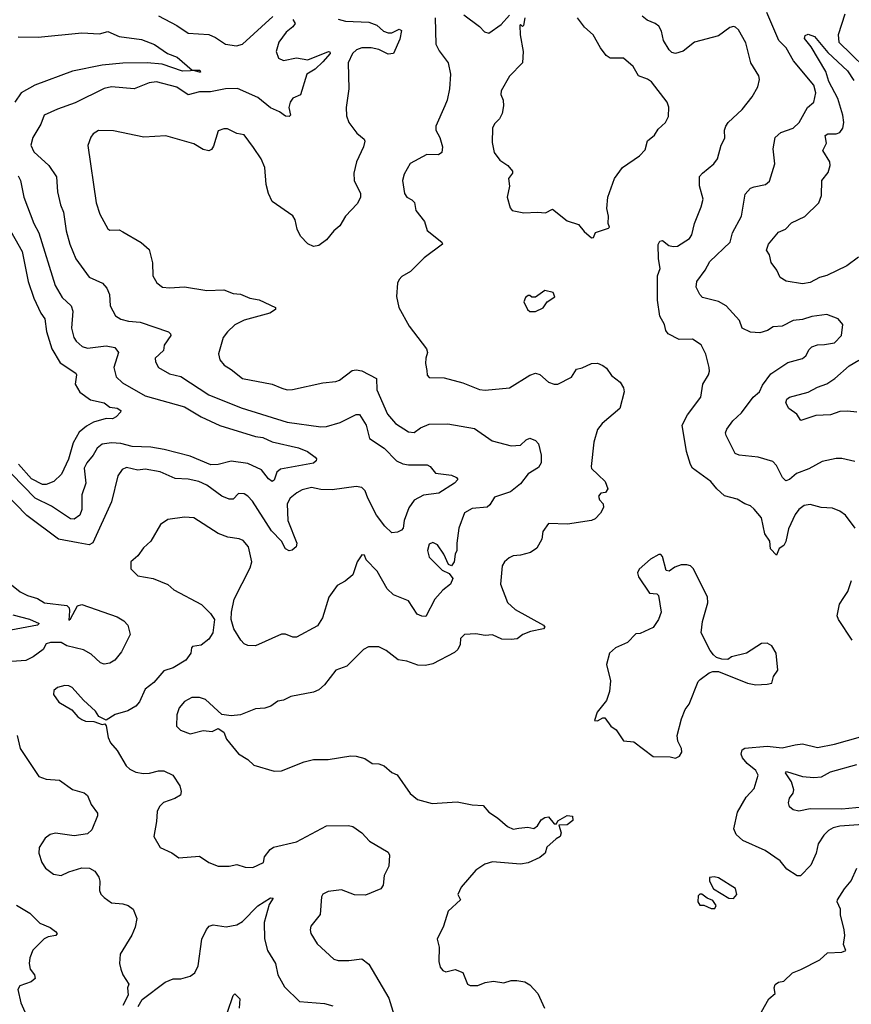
# Model space of a CAD drawing. Extents: x 2133489 to 2292442, y 756223 to 916462.
# Tile 292 of 463: x 2190682 to 2195136, y 890947 to 896216. Entities that reach past the tile are written whole.
import ezdxf

# ---------------------------------------------------------------- set-up
doc = ezdxf.new("R2010")
doc.units = 0

msp = doc.modelspace()

# ---------------------------------------------------------------- linework, layer by layer
at = {"layer": '0CON20XD'}
for points in [[(2191425, 896236.2), (2191523.9, 896183.9), (2191585, 896143.1), (2191695, 896135.8), (2191731.2, 896121.2), (2191785, 896084.2), (2191844.3, 896075.7), (2191875.5, 896084.5), (2192037.8, 896232.2)], [(2192906.8, 896225), (2192910.6, 896085), (2192929.3, 896049.3), (2192977.1, 895985), (2192990, 895925), (2192984.2, 895845), (2192971.9, 895785), (2192959.4, 895755), (2192910, 895645), (2192911.4, 895625), (2192931.9, 895585), (2192945.8, 895535), (2192943.8, 895505), (2192925, 895492), (2192863.3, 895495), (2192773.2, 895446.8), (2192741.3, 895388.7), (2192732.9, 895355), (2192742.5, 895285), (2192755, 895266.2), (2192782.3, 895252.3), (2192797, 895237), (2192803.8, 895195), (2192850, 895135), (2192865, 895087.5), (2192943.3, 895025), (2192946.7, 895015), (2192848.7, 894941.3), (2192775, 894868), (2192728.8, 894841.2), (2192714.2, 894825.8), (2192706.2, 894805), (2192700, 894735), (2192713.3, 894675), (2192768.6, 894575), (2192861.4, 894455), (2192866.9, 894435), (2192856.9, 894405), (2192855.5, 894375.5), (2192862.3, 894337.7), (2192865, 894312.5), (2192875, 894301.2), (2192955, 894298.8), (2193055, 894272.2), (2193145, 894237.3), (2193175, 894232.7), (2193305, 894245.6), (2193415, 894313.5), (2193445, 894323.3), (2193467.3, 894317.3), (2193515, 894276.4), (2193545, 894264.5), (2193565, 894264.5), (2193637.3, 894302.7), (2193665, 894345.6), (2193695, 894351.8), (2193745, 894376.5), (2193776.7, 894376.7), (2193805.5, 894365.5), (2193825, 894351.2), (2193851.1, 894311.1), (2193898.8, 894275), (2193915.6, 894245.6), (2193919.2, 894225), (2193895.8, 894135), (2193801.4, 894055), (2193776.6, 894023.4), (2193757.1, 893955), (2193741.9, 893825), (2193745, 893814), (2193780.5, 893780.5), (2193817.5, 893745), (2193832.5, 893705), (2193820, 893685), (2193795, 893682.5), (2193781.2, 893665), (2193786.4, 893646.4), (2193807.5, 893625), (2193808.8, 893605), (2193793.3, 893575), (2193763.3, 893545), (2193745, 893536.2), (2193616.1, 893516.1), (2193515, 893520), (2193483, 893477), (2193478, 893435), (2193452.1, 893387.9), (2193417.5, 893365), (2193365, 893349.2), (2193325, 893345.7), (2193303.3, 893335), (2193278.8, 893315), (2193266.6, 893293.4), (2193256.8, 893195), (2193295, 893097.5), (2193335, 893059.5), (2193486.7, 892975), (2193493.8, 892965), (2193488, 892955), (2193417.6, 892942.4), (2193376.7, 892925), (2193346.8, 892903.2), (2193315, 892899.2), (2193265, 892900.8), (2193215, 892924.3), (2193175, 892920.6), (2193125, 892928.6), (2193065, 892925.7), (2193042.5, 892905), (2193041.2, 892871.2), (2193029.4, 892845), (2193011.2, 892828.8), (2192895, 892767.8), (2192855, 892760), (2192815, 892760.9), (2192755, 892782.2), (2192709.2, 892790.8), (2192645, 892840.6), (2192605, 892860), (2192551.2, 892858.8), (2192523.8, 892845), (2192435, 892755.8), (2192375, 892734.4), (2192314.3, 892655.7), (2192285, 892629.2), (2192255, 892617.1), (2192135, 892594.2), (2192095, 892573.8), (2192065, 892568.8), (2192027.3, 892542.7), (2191995, 892531.4), (2191945, 892528.6), (2191865, 892496.2), (2191815, 892490), (2191765, 892496.7), (2191677.7, 892577.7), (2191645, 892588), (2191605, 892588), (2191565, 892567.5), (2191536.6, 892533.4), (2191523.3, 892495), (2191522.5, 892435), (2191543.5, 892413.5), (2191595, 892394), (2191665, 892411.2), (2191713, 892407), (2191745, 892422.5), (2191775, 892402.5), (2191790, 892365), (2191855, 892286.2), (2191905, 892256.2), (2191935.7, 892225.7), (2192045, 892193.8), (2192085, 892196.7), (2192205, 892244), (2192255, 892256), (2192335, 892256.2), (2192455, 892275.8), (2192485, 892274.2), (2192531.2, 892261.2), (2192570, 892235), (2192605, 892233.3), (2192635, 892223.3), (2192675, 892187.5), (2192704.1, 892174.1), (2192773.8, 892073.8), (2192813.2, 892043.2), (2192891.7, 892021.7), (2193025, 892030.8), (2193105, 892014.2), (2193165, 892011.2), (2193194.7, 891974.7), (2193241.2, 891945), (2193295, 891898), (2193325, 891884.3), (2193355, 891889.2), (2193403.8, 891893.8), (2193435, 891886.7), (2193455, 891902.5), (2193475, 891933.3), (2193495, 891946.2), (2193515, 891950), (2193545, 891912.5), (2193557.5, 891912.5), (2193565, 891927.5), (2193615, 891956.2), (2193643, 891953), (2193645, 891930), (2193615, 891907.5), (2193570, 891905), (2193582.5, 891865), (2193577.5, 891845), (2193555, 891832.5), (2193505, 891786.7), (2193496.2, 891755), (2193467.4, 891732.6), (2193405, 891704.4), (2193365, 891696.7), (2193215, 891708.9), (2193173.7, 891696.3), (2193125, 891664), (2193045.8, 891574.2), (2193028, 891535), (2193043.3, 891505), (2192976.9, 891445), (2192952.5, 891365), (2192918, 891295), (2192928.3, 891251.7), (2192926.2, 891175), (2192934, 891145), (2192947.7, 891127.7), (2192965, 891121.2), (2193015, 891133.3), (2193055, 891117.5), (2193080, 891055), (2193095, 891046.7), (2193135, 891047.5), (2193175, 891063.3), (2193219.3, 891070.7), (2193275, 891061.2), (2193315, 891073.3), (2193345, 891073.8), (2193387, 891067), (2193415, 891051.2), (2193457.5, 891005), (2193492.9, 890925)], [(2193061.4, 896241.4), (2193145, 896180), (2193171.2, 896151.2), (2193195, 896144.2), (2193260.3, 896189.7), (2193305, 896240)], [(2193387.5, 896225), (2193380, 896185), (2193375, 896180), (2193365, 896190), (2193360, 896185), (2193362.5, 896135), (2193378.9, 896045), (2193375.6, 895985), (2193305, 895913.8), (2193261.2, 895835), (2193258.8, 895815), (2193271.2, 895785), (2193273.3, 895755), (2193266.4, 895713.6), (2193252.5, 895685), (2193225, 895657.5), (2193214.2, 895635.8), (2193211.7, 895558.3), (2193223.8, 895505), (2193254.3, 895464.3), (2193295.8, 895435.8), (2193322, 895405), (2193322, 895395), (2193300, 895365), (2193306.2, 895325), (2193293.3, 895265), (2193308.3, 895208.3), (2193320, 895195), (2193382.4, 895182.4), (2193455, 895185.7), (2193498.8, 895181.2), (2193535, 895202.5), (2193615, 895140), (2193675, 895120), (2193705, 895082.5), (2193745, 895047.5), (2193755, 895050), (2193765, 895077.5), (2193835, 895100), (2193840, 895105), (2193833.3, 895125), (2193835.8, 895165), (2193826.7, 895205), (2193832.5, 895265), (2193867.5, 895365), (2193911.2, 895425), (2194002.3, 895487.7), (2194031.7, 895518.3), (2194045, 895567.5), (2194081.7, 895598.3), (2194100.9, 895629.1), (2194140, 895665), (2194157, 895697), (2194157.7, 895747.7), (2194148.8, 895775), (2194065, 895882.9), (2194045, 895896.7), (2193996.2, 895915), (2193967.5, 895965), (2193915, 896010), (2193845, 896010), (2193823.3, 896023.3), (2193792, 896065), (2193753.8, 896135), (2193706.1, 896176.1), (2193668.8, 896225)], [(2194331.9, 895215), (2194341.9, 895255), (2194323, 895327), (2194323.6, 895376.4), (2194338, 895395), (2194399.2, 895445), (2194419.4, 895470.6), (2194439.4, 895545), (2194457.6, 895582.4), (2194457.1, 895625), (2194463.1, 895645), (2194475.8, 895665), (2194550.8, 895735), (2194605, 895802), (2194634.5, 895855.5), (2194643.3, 895895), (2194639.6, 895915), (2194597.8, 895985), (2194571.7, 896091.7), (2194530.7, 896160.7), (2194515, 896176.2), (2194505, 896180), (2194485, 896174), (2194425, 896130), (2194295.5, 896094.5), (2194235, 896046.7), (2194195, 896034.4), (2194175, 896040.8), (2194160, 896055), (2194130, 896105), (2194118.9, 896155), (2194105, 896181.2), (2194085, 896195.8), (2194042.6, 896212.6), (2194016, 896235)], [(2195155, 893850.6), (2195085, 893866.9), (2195055, 893866.7), (2194979.2, 893850.8), (2194908.7, 893811.3), (2194842.7, 893787.3), (2194805, 893755.7), (2194785, 893747.5), (2194767.1, 893765), (2194735, 893830.8), (2194715, 893851.4), (2194637.5, 893875), (2194535.5, 893885.5), (2194513.8, 893895), (2194465, 893990), (2194461.5, 894005), (2194468.6, 894025), (2194501.2, 894068.8), (2194548.5, 894111.5), (2194609.4, 894195), (2194643.5, 894225), (2194660, 894260), (2194705, 894321.1), (2194795, 894381.9), (2194875, 894402.5), (2194892.4, 894417.6), (2194909.3, 894450.7), (2194925, 894465.8), (2194954.5, 894475.5), (2194991.7, 894478.3), (2195045, 894486.7), (2195082.9, 894525), (2195090, 894585), (2195065.6, 894615.6), (2195005, 894637.8), (2194925, 894628.1), (2194875, 894612), (2194825, 894606), (2194765, 894576.2), (2194717.7, 894572.3), (2194687.6, 894552.4), (2194645, 894540), (2194595, 894543.1), (2194550.8, 894565), (2194537.1, 894605), (2194464.8, 894684.8), (2194425, 894707.8), (2194339.1, 894729.1), (2194323.8, 894745), (2194304.5, 894784.5), (2194308.6, 894815), (2194353.1, 894875), (2194378.6, 894921.4), (2194487.8, 895025), (2194499.5, 895075), (2194548.5, 895165), (2194568, 895282), (2194595, 895314.3), (2194615, 895321.9), (2194675.7, 895334.3), (2194698.3, 895351.7), (2194725.7, 895445), (2194718.1, 895525), (2194727.5, 895585), (2194758.5, 895611.5), (2194823.8, 895635), (2194856, 895665), (2194900.8, 895745), (2194934.3, 895775), (2194946, 895825), (2194935, 895865.6), (2194826.4, 895995), (2194787.1, 896065), (2194747.9, 896105), (2194683.5, 896255)], [(2195100.7, 896245), (2195065.9, 896135), (2195068, 896095), (2195275, 895896.4)], [(2192145, 896216.9), (2192157.5, 896195), (2192145, 896177.3), (2192110.3, 896149.7), (2192070.8, 896095), (2192056.2, 896045), (2192069.1, 896009.1), (2192095, 895996.4), (2192165, 896011.1), (2192225, 896000.8), (2192335.4, 896045.4), (2192343.6, 896043.6), (2192344.2, 896035), (2192305, 895990.5), (2192265, 895950.4), (2192220.8, 895925), (2192186.1, 895813.9), (2192145, 895796.2), (2192130, 895775), (2192124.2, 895745), (2192133.3, 895705), (2192125, 895696.7), (2192105, 895700), (2192073, 895723), (2192025, 895744.6), (2191958.4, 895798.4), (2191848.1, 895848.1), (2191785, 895845.7), (2191705, 895829.5), (2191645, 895830), (2191585, 895812.7), (2191524.1, 895854.1), (2191415, 895882.5), (2191375, 895877.3), (2191295, 895846.4), (2191175, 895856.2), (2191135, 895848.2), (2190979.2, 895770.8), (2190885, 895737.5), (2190814.2, 895705), (2190795, 895656.2), (2190752.1, 895585), (2190742.9, 895545), (2190758, 895508), (2190838.1, 895435), (2190880, 895375), (2190885.7, 895294.3), (2190900.6, 895225), (2190916.4, 895185), (2190931.8, 895085), (2190951.2, 895015), (2190983.9, 894935), (2191055, 894838.6), (2191125.3, 894805.3), (2191149.5, 894779.5), (2191163.8, 894745), (2191166.7, 894685), (2191195, 894630.8), (2191225, 894613.6), (2191265, 894602.9), (2191327.1, 894597.1), (2191478.8, 894545), (2191490, 894535), (2191491.4, 894525), (2191455.7, 894474.3), (2191452.9, 894445), (2191408, 894405), (2191410, 894385), (2191426, 894355), (2191485, 894321.1), (2191545, 894305.5), (2191695, 894208.5), (2191868.3, 894138.3), (2192115, 894061.5), (2192295, 894036.4), (2192325, 894039.1), (2192399.2, 894060.8), (2192485, 894102.5), (2192502, 894102), (2192538.2, 894045), (2192555, 893974.4), (2192635, 893923.2), (2192701.1, 893855), (2192735, 893838.8), (2192765, 893834.2), (2192865, 893834.2), (2192881.2, 893825), (2192908.8, 893788.8), (2192995, 893777.9), (2193021.2, 893765), (2193028.8, 893755), (2193010, 893735), (2192927.4, 893682.6), (2192845, 893671.9), (2192795, 893644), (2192767.1, 893602.9), (2192740.8, 893535), (2192735.8, 893495), (2192726.8, 893483.2), (2192705, 893472.9), (2192675, 893470), (2192636.9, 893505), (2192593.8, 893565), (2192546.9, 893655), (2192533.1, 893695), (2192515, 893711.8), (2192485, 893718.1), (2192355, 893699.7), (2192295, 893700.6), (2192245, 893711.8), (2192195, 893699.4), (2192165.7, 893684.3), (2192130, 893655), (2192114.7, 893625), (2192118.9, 893535), (2192167.1, 893415), (2192162.5, 893395), (2192142.4, 893377.6), (2192125, 893372.9), (2192105, 893384.3), (2192084.4, 893425), (2192030.1, 893480.1), (2191928.8, 893638.8), (2191905, 893665.6), (2191885, 893677.8), (2191855, 893679.4), (2191825, 893650.6), (2191805, 893649.5), (2191765, 893666.7), (2191684.4, 893725), (2191642, 893745), (2191585, 893756), (2191515, 893760), (2191435, 893796.4), (2191355, 893810.3), (2191315, 893805.4), (2191255, 893820), (2191230.8, 893809.2), (2191208.5, 893775), (2191174.5, 893635), (2191075, 893416), (2191055, 893404.5), (2190995, 893415.3)], [(2192388.3, 896218.3), (2192427.3, 896207.3), (2192552.4, 896202.4), (2192595, 896187.1), (2192630.8, 896155), (2192655, 896145.5), (2192675.6, 896145.6), (2192715, 896165.5), (2192727.2, 896157.2), (2192718.3, 896111.7), (2192685, 896034.5), (2192655, 896030.8), (2192605.7, 896055.7), (2192565, 896065.7), (2192513.8, 896065)], [(2190675, 896123.9), (2190781.9, 896121.9), (2191015, 896144.5), (2191109.7, 896140.3), (2191155, 896153.1), (2191215, 896125.3), (2191335, 896110.5), (2191405, 896083.2), (2191474.1, 896034.1), (2191525.5, 896015), (2191606.4, 895946.4), (2191647.5, 895945), (2191650, 895935), (2191645.5, 895934.5), (2191614, 895944), (2191597.6, 895942.4), (2191555, 895940.3), (2191445, 895976.8), (2191365, 895985.2), (2191235, 895983.4), (2191125, 895971.8), (2190965, 895939.3), (2190763.1, 895865), (2190691.3, 895825), (2190656.9, 895775)], [(2195175, 894944.4), (2195112, 894898), (2195005, 894846.9), (2194965, 894836.5), (2194915, 894808.9), (2194875, 894801.8), (2194787.2, 894817.2), (2194755.4, 894835.4), (2194737.5, 894875), (2194706.1, 894916.1), (2194696.9, 894956.9), (2194682.3, 894982.3), (2194692.1, 895015), (2194745, 895078.2), (2194783.8, 895095), (2194815, 895128.6), (2194887.2, 895162.8), (2194961.4, 895235), (2194975.6, 895275), (2194977.8, 895355), (2195012, 895398), (2195022.2, 895435), (2195020.5, 895455), (2194983.3, 895515), (2195002.2, 895555), (2194995.7, 895595), (2195010, 895605), (2195055, 895605.3), (2195075, 895612.7), (2195089.6, 895635), (2195096, 895665), (2195090, 895705), (2195063.4, 895793.4), (2195014.8, 895885), (2194998.4, 895938.4), (2194920.2, 896070.2), (2194884.4, 896115), (2194889.1, 896130.9), (2194905, 896137.9), (2194938.2, 896125), (2195009.6, 896039.6), (2195115, 895942.5), (2195149.5, 895889.5)], [(2192513.8, 896065), (2192486.2, 896053.8), (2192465.5, 896035), (2192441.8, 895985), (2192444.6, 895845.4), (2192431.5, 895745), (2192432, 895702), (2192445.4, 895665.4), (2192488.3, 895608.3), (2192526.4, 895576.4), (2192530, 895565), (2192524.2, 895535), (2192485.6, 895455), (2192471.5, 895395), (2192473.5, 895355), (2192508.2, 895285), (2192506.7, 895263.3), (2192488.9, 895231.1), (2192426.4, 895165), (2192396.8, 895113.2), (2192365, 895085.6), (2192325, 895037.5), (2192285, 895008.1), (2192255, 895002.2), (2192225, 895015.8), (2192186.6, 895056.6), (2192168.8, 895095), (2192157.5, 895145), (2192145, 895165.8), (2192035, 895242.5), (2192014.7, 895284.7), (2192003.2, 895333.2), (2191995.5, 895425.5), (2191975, 895471.2), (2191935, 895531.2), (2191885, 895598.6), (2191845, 895606), (2191795, 895631.2), (2191775, 895631.2), (2191745, 895620), (2191720.7, 895539.3), (2191709.3, 895520.7), (2191695, 895513.3), (2191665, 895521.2), (2191615, 895550.8), (2191465, 895594.2), (2191347.3, 895587.3), (2191185, 895621.4), (2191105, 895622.9), (2191076, 895605), (2191062.8, 895587.2), (2191047.6, 895542.4), (2191091.9, 895235), (2191112.5, 895175), (2191155, 895096.7), (2191165, 895090), (2191215, 895091.2), (2191235, 895080), (2191333.5, 895023.5), (2191375, 894986.7), (2191394, 894915), (2191396, 894845), (2191417, 894807), (2191446.7, 894785), (2191485, 894780), (2191565, 894785.6), (2191685, 894766.9), (2191775, 894770), (2191825, 894750), (2191865, 894746.7), (2191915, 894725.8), (2191965, 894715.6), (2192052.5, 894675), (2192052.5, 894665), (2192022.5, 894645), (2191885, 894608.5), (2191835, 894582.9), (2191795, 894545.8), (2191772.9, 894515), (2191747.7, 894427.7), (2191754, 894395), (2191776.8, 894366.8), (2191815, 894344.2), (2191875, 894295.6), (2192035, 894264.4), (2192085.7, 894244.3), (2192115, 894235.6), (2192142.6, 894237.4), (2192305, 894272.5), (2192375, 894278.6), (2192395, 894287.1), (2192462.4, 894337.6), (2192485, 894341.8), (2192515, 894336.2), (2192593.3, 894295), (2192595.3, 894235), (2192651.3, 894105), (2192695.3, 894055.3), (2192765, 894009.2), (2192795, 894006.9), (2192829.3, 894030.7), (2192875, 894050.4), (2192975, 894053.6), (2193118.1, 894028.1), (2193212.8, 893962.8), (2193315, 893935.5), (2193365, 893939.4), (2193395, 893967.5), (2193415, 893975.7), (2193443.7, 893963.7), (2193460, 893945), (2193475.7, 893885.7), (2193474.4, 893845), (2193461.4, 893818.6), (2193405.6, 893785), (2193365, 893731.8), (2193310.9, 893689.1), (2193225, 893660.6), (2193200, 893620), (2193185, 893607.8), (2193105, 893600), (2193065, 893576.2), (2193034.2, 893495), (2193022.5, 893415), (2193024, 893375), (2193014, 893355), (2193008.8, 893315), (2192995, 893292.5), (2192979.3, 893299.3), (2192954.3, 893355), (2192919.2, 893405), (2192895, 893417.5), (2192875, 893409.2), (2192865.5, 893375), (2192875, 893339.2), (2192945, 893270), (2192982.5, 893252.5), (2193002.5, 893225), (2192988.8, 893195), (2192947.8, 893162.2), (2192906, 893114), (2192857.3, 893022.7), (2192836, 893024), (2192811.2, 893035), (2192765, 893106.2), (2192685, 893138), (2192649.5, 893169.5), (2192597.5, 893265), (2192537.5, 893325), (2192529.3, 893349.3), (2192515, 893352.5), (2192490, 893315), (2192466.2, 893245), (2192425, 893210.8), (2192382.8, 893187.2), (2192338.6, 893125), (2192304, 893015), (2192277.8, 892972.2), (2192165, 892911.4), (2192145, 892911.4), (2192105, 892926.9), (2192085, 892928.1), (2191946, 892864), (2191905, 892866.2), (2191885, 892875.6), (2191866.7, 892895), (2191829.4, 892955), (2191815.7, 893005), (2191817.1, 893045), (2191831.8, 893115), (2191917.3, 893282.7), (2191926.2, 893315), (2191908.5, 893395), (2191879.3, 893429.3), (2191857.5, 893437.5), (2191797.2, 893447.2), (2191745, 893466.7), (2191615, 893550), (2191565, 893554.3), (2191475, 893540.8), (2191436.2, 893515), (2191384, 893425), (2191345, 893388.8), (2191315, 893346.2), (2191278, 893315), (2191277.3, 893277.3), (2191315, 893238.8), (2191397.5, 893225), (2191475, 893192.5), (2191507.5, 893165), (2191655.4, 893085.4), (2191705, 893038.8), (2191725.6, 893005), (2191716.7, 892935), (2191695, 892900), (2191655, 892868.1), (2191608.3, 892861.7), (2191602.5, 892855), (2191599.4, 892825), (2191571.7, 892788.3), (2191505, 892747.5), (2191455, 892730.5), (2191400.6, 892669.4), (2191355, 892633.3), (2191324.6, 892565.4), (2191305, 892541.4), (2191262.1, 892517.9), (2191193.2, 892496.8), (2191145, 892467.5), (2191107, 892487), (2191088.8, 892515), (2191024.1, 892574.1), (2190962.7, 892642.7), (2190945, 892651.2), (2190925, 892652), (2190885, 892641.2), (2190866.2, 892625), (2190863.8, 892605), (2190892.6, 892562.6), (2190962.3, 892522.3), (2190993.3, 892485), (2191015, 892470), (2191035, 892462), (2191079.3, 892459.3), (2191125, 892443.3), (2191138.3, 892448.3), (2191146.4, 892436.4), (2191156, 892375), (2191169.2, 892345), (2191204.5, 892304.5), (2191252.4, 892222.4), (2191272, 892205), (2191305, 892189.1), (2191345, 892180.8), (2191377.3, 892182.7), (2191425, 892196.7), (2191455, 892195.6), (2191502.4, 892172.4), (2191540.8, 892115), (2191547.5, 892085), (2191544, 892066), (2191512.6, 892047.4), (2191452.9, 892027.1), (2191431.8, 892005), (2191418.1, 891978.1), (2191415.4, 891925), (2191400, 891845), (2191435, 891786.2), (2191497, 891757), (2191535, 891731.2), (2191645, 891739.2), (2191695, 891706.2), (2191745, 891686.2), (2191803.6, 891686.4), (2191845, 891694), (2191889.7, 891679.7), (2191931.7, 891678.3), (2191987.5, 891705), (2191994.3, 891735.7), (2192024.5, 891775.5), (2192042.4, 891787.6), (2192165, 891815.6), (2192325, 891901.4), (2192442.7, 891902.7), (2192467.3, 891897.3), (2192514.2, 891864.2), (2192555, 891818.8), (2192655, 891760), (2192663.3, 891745), (2192658.8, 891685), (2192633.8, 891635), (2192628.8, 891585), (2192615.8, 891564.2), (2192535, 891530), (2192475, 891532.5), (2192405, 891559.4), (2192335, 891550), (2192305, 891536.7), (2192298.3, 891521.7), (2192292.3, 891427.7), (2192242, 891365), (2192238, 891345), (2192242, 891325), (2192275, 891270), (2192365, 891188), (2192388.3, 891181.7), (2192445, 891180.8), (2192515, 891189.2), (2192551.7, 891161.7), (2192658.9, 890978.9), (2192687, 890887)], [(2190675, 895380), (2190687.5, 895355), (2190705.4, 895265), (2190759.1, 895125), (2190784.6, 895075), (2190872.6, 894792.6), (2190909.5, 894729.5), (2190958.5, 894685), (2190966.2, 894655), (2190960, 894565), (2190973.2, 894515), (2190985.6, 894495), (2191017.1, 894467.1), (2191045, 894457.5), (2191145, 894470.4), (2191191.2, 894461.2), (2191211.4, 894435), (2191185.8, 894354.2), (2191200, 894305), (2191232.2, 894272.2), (2191355, 894202.3), (2191565, 894144.7), (2191655, 894090.3), (2191754.7, 894044.7), (2191945, 893985.5), (2191985, 893979.1), (2192035, 893957.3), (2192174.6, 893924.6), (2192223.3, 893905), (2192264, 893875), (2192272, 893865), (2192270.8, 893855), (2192255, 893842.1), (2192079.7, 893810.3), (2192059.5, 893795), (2192045, 893752), (2192035, 893743.8), (2192015, 893758.5), (2191977.1, 893807.1), (2191905, 893840), (2191815, 893852.6), (2191745, 893834.6), (2191706.9, 893833.1), (2191595, 893880.2), (2191455.3, 893914.7), (2191385, 893927.3), (2191285, 893931.3), (2191225, 893947.9), (2191175, 893950.9), (2191125, 893943.5), (2191096.7, 893923.3), (2191076.5, 893885), (2191042.2, 893845), (2191028.5, 893815), (2191036.8, 893735), (2191015, 893673.3), (2191015.3, 893595), (2191003.8, 893565), (2190975, 893542.5), (2190955, 893545.4), (2190852.3, 893612.3), (2190765, 893654.7), (2190639.2, 893785)], [(2195156, 893495), (2195103.8, 893565), (2195075, 893585.7), (2195035, 893602), (2194975, 893605.8), (2194915, 893620.8), (2194883.3, 893615), (2194855, 893594.2), (2194835, 893567.5), (2194798.7, 893491.3), (2194785, 893422.5), (2194775, 893402.5), (2194750, 893385), (2194735, 893350), (2194703.6, 893383.6), (2194700, 893425), (2194672.9, 893465), (2194655, 893550), (2194615, 893596), (2194595, 893614.2), (2194565, 893624.4), (2194525, 893650), (2194457.4, 893667.4), (2194415, 893704.3), (2194383.1, 893745), (2194285.7, 893815), (2194275.4, 893835.4), (2194252.5, 893905), (2194230, 894045), (2194259.1, 894100.9), (2194330, 894195), (2194340.8, 894265), (2194370.8, 894315), (2194377.1, 894335), (2194374.3, 894355), (2194357.5, 894425), (2194332.5, 894475), (2194285.5, 894505.5), (2194213.8, 894503.8), (2194155, 894534.2), (2194142.6, 894552.6), (2194135.6, 894585), (2194109.5, 894629.5), (2194097.5, 894715), (2194098.1, 894845), (2194111.4, 894885), (2194102.9, 894935), (2194102.1, 895012.1), (2194110.3, 895029.7), (2194125, 895034), (2194158, 895008), (2194182, 895002), (2194205, 895004.5), (2194269.2, 895045), (2194282.2, 895065), (2194295.6, 895125), (2194331.9, 895215)], [(2190617.4, 895115), (2190695.2, 894975), (2190727.3, 894815), (2190757.6, 894725), (2190795.7, 894645.7), (2190816.8, 894615), (2190826.5, 894546.5), (2190854.1, 894455), (2190899.4, 894379.4), (2190983.2, 894323.2), (2190986.9, 894315), (2190980, 894265), (2191005, 894221.5), (2191061.9, 894181.9), (2191134, 894165), (2191165, 894141.2), (2191205, 894137.1), (2191223.3, 894125), (2191222.5, 894115), (2191199.7, 894090.3), (2191179.1, 894079.1), (2191145, 894082), (2191078.2, 894061.8), (2191039.5, 894040.5), (2191001.1, 894008.9), (2190968.5, 893951.5), (2190944.7, 893864.7), (2190906.7, 893783.3), (2190865.8, 893745), (2190825, 893728.3), (2190805, 893728.6), (2190745, 893758.1), (2190677, 893837)], [(2193445, 894654), (2193486.1, 894673.9), (2193507.5, 894705), (2193548.3, 894731.7), (2193540, 894755), (2193495, 894766.7), (2193445, 894730), (2193425, 894730), (2193415, 894740), (2193405, 894740), (2193391.7, 894728.3), (2193382.5, 894705), (2193401.2, 894665), (2193415, 894654.2), (2193445, 894654)], [(2195165, 894114.7), (2195115, 894121.5), (2195075, 894118.2), (2195025, 894101.8), (2194945, 894096.9), (2194865, 894071.4), (2194844.5, 894104.5), (2194801.5, 894135), (2194785.5, 894165), (2194791.1, 894185), (2194804, 894195), (2194905, 894221.5), (2194955, 894250), (2195005, 894266.8), (2195048.1, 894295), (2195125, 894363.8), (2195176.4, 894393.6)], [(2190995, 893415.3), (2190889.5, 893435), (2190721.5, 893561.5), (2190601.5, 893685)], [(2194195, 892263.3), (2194216.4, 892273.6), (2194227.5, 892295), (2194226.2, 892315), (2194207.1, 892355), (2194204, 892385), (2194226.2, 892475), (2194246.7, 892525), (2194267.7, 892552.3), (2194316.4, 892673.6), (2194326.1, 892683.9), (2194375, 892720), (2194395, 892727.5), (2194425, 892727.5), (2194580, 892665), (2194625, 892656.2), (2194685, 892660), (2194710, 892665), (2194719.3, 892700.7), (2194742.5, 892735), (2194733.8, 892825), (2194710, 892865), (2194685, 892880), (2194655, 892876.7), (2194573.9, 892826.1), (2194493.6, 892806.4), (2194475, 892792.5), (2194443, 892793), (2194413, 892803), (2194397, 892817), (2194379.3, 892839.3), (2194331.2, 892935), (2194338, 892995), (2194368, 893095), (2194365, 893127.5), (2194289.5, 893279.5), (2194275, 893292.5), (2194255, 893297.5), (2194225, 893297.5), (2194190, 893285), (2194160, 893265), (2194145, 893267.5), (2194125, 893342.5), (2194115, 893353.3), (2194105, 893353.3), (2194061.2, 893328.8), (2193998.8, 893275), (2193991.2, 893255), (2193996.2, 893235), (2194055, 893147.5), (2194095, 893142.5), (2194102.5, 893135), (2194116.7, 893045), (2194103.3, 893005), (2194075, 892963.3), (2194005, 892930), (2193981.7, 892928.3), (2193937.9, 892882.1), (2193872.5, 892855), (2193840, 892825), (2193824.2, 892765), (2193846.8, 892676.8), (2193840.3, 892619.7), (2193825, 892572.5), (2193775, 892510), (2193760, 892465), (2193777, 892463), (2193805, 892480), (2193815, 892480), (2193847.5, 892435), (2193876.7, 892415), (2193915, 892356.7), (2193970.7, 892350.7), (2194075, 892273.3), (2194165, 892270), (2194195, 892263.3)], [(2190628.9, 893198.9), (2190684.3, 893154.3), (2190725, 893133.8), (2190778, 893118), (2190815, 893095.5), (2190935, 893080.5), (2190947.4, 893067.4), (2190948.5, 893051.5), (2190945, 893002.5), (2190955, 893010), (2190991.2, 893078.8), (2191014.6, 893085.4), (2191205, 893019.4), (2191239.3, 892999.3), (2191260.8, 892975), (2191274.4, 892925), (2191226.8, 892833.2), (2191192.2, 892787.8), (2191165, 892772), (2191135, 892766.6), (2191115, 892773.9), (2191065, 892821), (2191025, 892843.2), (2190934.8, 892864.8), (2190905, 892882.9), (2190847.9, 892882.1), (2190825, 892875.6), (2190807.5, 892845), (2190755, 892805.6), (2190715, 892786.5), (2190615, 892779.7)], [(2195140, 892895), (2195067.5, 893005), (2195060, 893025), (2195072.7, 893087.3), (2195095, 893123.3), (2195116.2, 893155), (2195137.5, 893215)], [(2190645, 893030.8), (2190735, 893007.2), (2190786.2, 892985), (2190777.5, 892975), (2190635, 892949.2)], [(2190669.4, 892385), (2190684.7, 892314.7), (2190785.6, 892165.6), (2190825, 892152.2), (2190895, 892146.7), (2190965, 892095.7), (2191028.3, 892078.3), (2191045, 892063.3), (2191065.8, 892015.8), (2191098.8, 891968.8), (2191098.8, 891955), (2191069.5, 891880.5), (2191045, 891858.8), (2190975, 891847.5), (2190875, 891863.1), (2190845.5, 891854.5), (2190819.2, 891835), (2190787.1, 891785), (2190785.7, 891755.7), (2190801.9, 891705), (2190820, 891675), (2190863.7, 891643.7), (2190905, 891635.7), (2190945, 891656), (2191015, 891676), (2191055.9, 891675.9), (2191085, 891658.8), (2191106.8, 891626.8), (2191112, 891605), (2191110, 891555), (2191116.2, 891536.2), (2191135, 891517.5), (2191175, 891488.8), (2191235, 891484), (2191262.5, 891475), (2191290, 891455), (2191310, 891405), (2191301.2, 891358.8), (2191283.6, 891316.4), (2191220.8, 891215), (2191216.2, 891165), (2191224, 891135), (2191234.1, 891104.1), (2191266.7, 891055), (2191260, 891035), (2191262.5, 890995), (2191235, 890940)], [(2195198.9, 891908.9), (2195075, 891900), (2195038.6, 891891.4), (2195013.4, 891876.6), (2194988.8, 891851.2), (2194958.6, 891805), (2194948.1, 891755), (2194918.7, 891691.3), (2194863.9, 891633.9), (2194845, 891634), (2194790, 891670), (2194754.3, 891715), (2194675, 891770), (2194555, 891822.5), (2194518.8, 891855), (2194506.2, 891885), (2194525.6, 891975), (2194573.1, 892055), (2194615, 892100.8), (2194636.6, 892173.4), (2194625, 892197.1), (2194577.8, 892235), (2194553.5, 892265), (2194546.7, 892285), (2194552.1, 892307.9), (2194565, 892318.1), (2194685, 892327.5), (2194765, 892318.8), (2194835.7, 892335.7), (2194875, 892340), (2194955, 892320.9), (2195045, 892339.1), (2195185, 892378.1)], [(2195197.8, 892002.2), (2195085, 891991.3), (2194915, 891992.5), (2194855, 891980), (2194825, 891986.7), (2194805, 892002.5), (2194798.8, 892025), (2194805, 892050), (2194825, 892076.2), (2194828.2, 892095), (2194815, 892137.1), (2194783.9, 892185), (2194787.9, 892192.1), (2194875, 892166), (2194935, 892160), (2194975.4, 892164.6), (2195025, 892190), (2195165, 892230.3)], [(2194654.1, 890905.9), (2194693.8, 890975), (2194727.5, 891005), (2194723.1, 891035), (2194727.2, 891052.8), (2194745, 891064.5), (2194775, 891070), (2194820, 891115), (2194865, 891132), (2194966.7, 891185), (2195007.3, 891222.7), (2195085, 891226), (2195106.7, 891235), (2195093.6, 891266.4), (2195101.2, 891315), (2195098, 891345), (2195078, 891425), (2195077.5, 891455), (2195060, 891495), (2195061.2, 891505), (2195098.6, 891565), (2195135, 891608), (2195165.4, 891674.6)], [(2194505, 891512.5), (2194522, 891535), (2194515, 891566.2), (2194425, 891623.1), (2194400.7, 891629.3), (2194376.7, 891625), (2194375.8, 891605), (2194397.5, 891565), (2194480, 891515), (2194505, 891512.5)], [(2194385, 891458.8), (2194405, 891460), (2194412, 891475), (2194395, 891501.2), (2194363.8, 891513.8), (2194335, 891536.7), (2194325, 891536.7), (2194315, 891527.5), (2194314.2, 891494.2), (2194325, 891477.5), (2194346.4, 891476.4), (2194385, 891458.8)], [(2191316.7, 890935), (2191338.3, 890971.7), (2191461.2, 891065), (2191505, 891082.5), (2191545, 891082.5), (2191595, 891097.5), (2191621.2, 891115), (2191637.6, 891152.4), (2191657.5, 891295), (2191682.4, 891347.6), (2191698, 891365), (2191718.1, 891371.9), (2191788.6, 891361.4), (2191845, 891371.1), (2191875, 891389.4), (2191957.1, 891472.9), (2192025, 891517.1), (2192040, 891515), (2192018.9, 891481.1), (2191991.9, 891385), (2191993.2, 891296.8), (2192010, 891235), (2192051.5, 891165), (2192064.6, 891104.6), (2192100.7, 891040.7), (2192181.3, 890961.3), (2192315, 890950.6), (2192358.5, 890938.5)], [(2190665, 891476.4), (2190737.1, 891435), (2190790.5, 891380.5), (2190845, 891357.5), (2190875, 891336.7), (2190882.9, 891325), (2190875.8, 891315), (2190835, 891307.5), (2190813.2, 891296.8), (2190753.2, 891236.8), (2190736.7, 891195), (2190733.8, 891165), (2190739.5, 891135), (2190761.9, 891105), (2190765.7, 891085), (2190743.9, 891066.1), (2190684, 891045), (2190672.9, 891025), (2190688.8, 890955), (2190733.6, 890855)], [(2191795.8, 890905), (2191825, 890993.8), (2191835, 891002.5), (2191861.9, 890975), (2191857.1, 890925)]]:
    msp.add_lwpolyline(points, dxfattribs=at)

doc.saveas('drawing.dxf')
